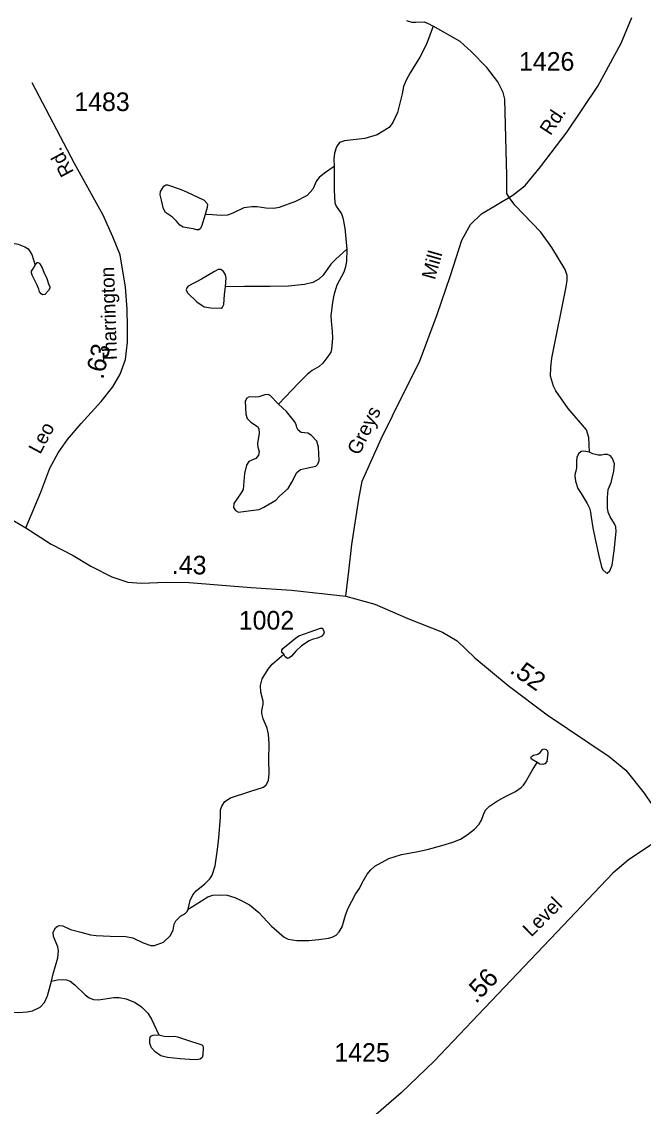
# Model space of a CAD drawing. Extents: x 2126262 to 2293712, y 749403 to 919119.
# Drawn here: x 2237836 to 2242012, y 859625 to 866913 of the extents above; entities that cross this region are included whole.
import ezdxf

# ---------------------------------------------------------------- set-up
doc = ezdxf.new("R2010")
doc.units = 0
for name, color, linetype in [('Exist Hydrographic Misc Water Feature', 7, 'Continuous'), ('Exist Hydrographic Pond Under 1500 Sq Ft', 7, 'Continuous'), ('Exist Road Secondary Mileage Hundredths English Label', 7, 'Continuous'), ('Exist Road Secondary Type 51 Attributed', 7, 'Continuous'), ('Exist Road Secondary Type 51 Label', 7, 'Continuous'), ('Exist Road Secondary Type 51 Number Label', 7, 'Continuous')]:
    doc.layers.add(name, color=color, linetype=linetype)

msp = doc.modelspace()

# ---------------------------------------------------------------- linework, layer by layer
at = {"layer": 'Exist Hydrographic Misc Water Feature'}
for points in [[(2240599.2, 866882.3), (2240555.3, 866761.3), (2240510.5, 866673.3), (2240445.5, 866568.6), (2240418.2, 866520.5), (2240400.7, 866477.8), (2240390.9, 866428.6), (2240361.4, 866301.8), (2240329.7, 866236.2), (2240305.6, 866201.2), (2240224.8, 866152.6), (2240141.7, 866128.5), (2240004, 866113.2), (2239970.2, 866100.1), (2239951.6, 866072.7), (2239938.5, 866030.1), (2239933, 865988.5), (2239934.1, 865940.4)], [(2240420, 866921.6), (2240457.2, 866908.5), (2240484.5, 866908.5), (2240539.1, 866910.7), (2240566.5, 866899.8), (2240599.2, 866882.3)], [(2241323.9, 865499.6), (2241148.8, 865680.7), (2241112.3, 865729), (2241094.4, 865758.7), (2241094.6, 865876.8), (2241085.2, 866219.9), (2241082.6, 866392.9), (2241070.8, 866437), (2241034.2, 866508.8), (2240960.9, 866603.9), (2240856, 866713.2), (2240781.7, 866778.8), (2240599.2, 866882.3)], [(2239934.1, 865940.4), (2239869.9, 865893.9), (2239833.9, 865866.5), (2239816.4, 865843.6), (2239792.4, 865786.7), (2239754.1, 865745.2), (2239674.4, 865704.7), (2239566.2, 865664.3), (2239529, 865657.7), (2239476.6, 865658.8), (2239418.2, 865668.6), (2239381.1, 865669.7), (2239327.5, 865663.2), (2239255.4, 865626), (2239219.3, 865612.9), (2239176.7, 865610.7), (2239118.8, 865614), (2239069.6, 865618.3)], [(2239934.1, 865940.4), (2239935.3, 865781.4), (2239940.7, 865695.5), (2239948.4, 865673.7), (2239984.5, 865622.3), (2239994.3, 865596), (2240006.3, 865526), (2240019.4, 865383.3)], [(2237510.9, 865585.7), (2237536.8, 865542.3), (2237556.5, 865517.2), (2237575.1, 865496.4), (2237596.9, 865474.5), (2237627.5, 865457), (2237673.4, 865438.4), (2237704, 865430.8), (2237776.1, 865424.2), (2237812.2, 865417.7), (2237857, 865400.2), (2237878.8, 865386), (2237888.7, 865373.9), (2237904, 865348.8), (2237928, 865276.6)], [(2241651, 864019.8), (2241646.7, 864119.7), (2241629.3, 864169.7), (2241507.7, 864313), (2241424.8, 864431.4), (2241407.3, 864463.1), (2241389.2, 864530.7), (2241390, 864589.2), (2241397.6, 864651.5), (2241493.2, 865130.6), (2241501.1, 865176.9), (2241500.2, 865208.3), (2241485.8, 865246.8), (2241396.8, 865395.2), (2241323.9, 865499.6)], [(2240019.4, 865383.3), (2239944, 865315.5), (2239913.4, 865283.8), (2239862.1, 865210.5), (2239832.6, 865183.2), (2239791, 865161.3), (2239736.4, 865146), (2239628.2, 865135.1), (2239506.4, 865134), (2239332.6, 865134), (2239205.9, 865130.7)], [(2240019.4, 865383.3), (2240017.9, 865303.8), (2240012.4, 865266.6), (2240000.4, 865230.5), (2239953.4, 865141.9), (2239933.7, 865074.2), (2239923.9, 865028.2), (2239913, 864937.2), (2239914.1, 864902.2), (2239922.8, 864832.2), (2239923.9, 864786.3), (2239917.4, 864713), (2239911.9, 864691.2), (2239899.9, 864671.5), (2239859.4, 864619), (2239835.4, 864596), (2239788.4, 864569.1), (2239753.4, 864542.9), (2239696.6, 864484.9), (2239562.2, 864343.9)], [(2238954.1, 860948.7), (2238967.1, 861008.1), (2238985.3, 861045.8), (2239008.4, 861073.8), (2239066.8, 861120), (2239100.8, 861152.8), (2239116.6, 861178.4), (2239136, 861241.6), (2239151.8, 861351), (2239160.3, 861428.8), (2239172.5, 861567.9), (2239172.5, 861616.6), (2239179.8, 861642.1), (2239200.4, 861672.5), (2239239.3, 861698), (2239368.1, 861740.6), (2239460.5, 861770.4), (2239478.7, 861786.2), (2239493.3, 861815.4), (2239498.1, 861861.6), (2239495.7, 861954), (2239499.4, 862059.8), (2239494.5, 862126), (2239484.8, 862164.9), (2239458, 862229.4), (2239448.3, 862264.6), (2239449.5, 862281.7), (2239458, 862327.9), (2239458, 862347.3), (2239443.5, 862406.9), (2239439.8, 862453.1), (2239450.8, 862496.9), (2239490.9, 862561.3), (2239518.8, 862596.1), (2239596.6, 862664.2)], [(2238954.1, 860948.7), (2239001.8, 860979.1), (2239085.6, 861033.8), (2239120.8, 861044.7), (2239171.9, 861047.2), (2239216.8, 861043.5), (2239269.1, 861028.9), (2239311.6, 861008.3), (2239366.3, 860977.9), (2239428.3, 860928), (2239513.3, 860835.6), (2239599, 860762.7), (2239625.7, 860749.3), (2239684.1, 860739.6), (2239765.5, 860739.6), (2239832.3, 860745.6), (2239896.7, 860755.4), (2239922.2, 860761.4), (2239949, 860774.8), (2239969.6, 860796.7), (2239987.9, 860832), (2240011, 860909.8), (2240029.2, 860957.2), (2240077.8, 861050.8), (2240105.7, 861088.5), (2240124, 861126.2), (2240156.8, 861184.6), (2240181.1, 861213.7), (2240209, 861239.3), (2240303.1, 861289.6), (2240388.1, 861317.6), (2240499.9, 861338.3), (2240568, 861352.8), (2240659.1, 861377.2), (2240733.3, 861399), (2240783.1, 861420.9), (2240828, 861448.9), (2240877.9, 861487.8), (2240909.5, 861521.8), (2240924, 861547.4), (2240938.6, 861585.1), (2240952.7, 861616.1), (2240978.2, 861642.8), (2241032.9, 861676.9), (2241085.2, 861706.1), (2241153.2, 861741.3), (2241190.9, 861768.1), (2241206.5, 861782.3), (2241220.6, 861802.9), (2241265.1, 861881.1), (2241297.7, 861934.4)], [(2238036.1, 860466.1), (2238048.2, 860516.3), (2238078.6, 860623.3), (2238083.5, 860669), (2238079.8, 860695.8), (2238050.6, 860766.3), (2238048.2, 860794.3), (2238062.8, 860824.7), (2238076.2, 860835.6), (2238090.7, 860839.3), (2238112.6, 860836.8), (2238164.9, 860813.7), (2238232.9, 860795.5), (2238298.5, 860777.2), (2238337.4, 860772.4), (2238429.8, 860768.7), (2238534.9, 860765.1), (2238582.3, 860757.8), (2238652.8, 860723.8), (2238703.8, 860706.7), (2238728.1, 860706.7), (2238788.9, 860728.6), (2238832.6, 860770), (2238853.3, 860808.9), (2238860.6, 860849), (2238871.5, 860872.1), (2238903.1, 860903.7), (2238923.7, 860913.4), (2238937.1, 860921.9), (2238946.8, 860934.1), (2238954.1, 860948.7)], [(2237700.7, 860260.6), (2237812.5, 860255.7), (2237873.2, 860259.4), (2237909.7, 860266.7), (2237960.7, 860291), (2237988.7, 860322.6), (2238010.5, 860366.4), (2238036.1, 860466.1)], [(2238036.1, 860466.1), (2238077.4, 860475.1), (2238110.2, 860477.5), (2238136.9, 860475.1), (2238161.2, 860465.4), (2238194, 860442.3), (2238262.1, 860374.2), (2238290, 860353.5), (2238318, 860342.6), (2238349.6, 860341.4), (2238382.4, 860345), (2238455.3, 860355.9), (2238490.5, 860355.9), (2238537.9, 860347.4), (2238598.1, 860323.5), (2238640.6, 860294.3), (2238684.4, 860250.5), (2238708.7, 860211.6), (2238758.5, 860105.8)], [(2238758.5, 860105.8), (2238792.5, 860096.1), (2238824.1, 860093.7), (2238861.8, 860096.1), (2238882.4, 860092.5), (2238944.4, 860071.8), (2239045.3, 860037.8), (2239052.6, 860030.5), (2239056.2, 860019.5), (2239053.8, 859969.7), (2239048.9, 859953.9), (2239035.5, 859941.7), (2239007.6, 859936.8), (2238962.6, 859939.3), (2238900.7, 859945.3), (2238816.8, 859952.6), (2238770.6, 859963.6), (2238733, 859990.3), (2238708.7, 860017.1), (2238697.7, 860047.5), (2238696.5, 860076.7), (2238702.6, 860096.1), (2238719.6, 860103.4), (2238758.5, 860105.8)]]:
    msp.add_lwpolyline(points, dxfattribs=at)
for points in [[(2239069.6, 865618.3), (2239043.6, 865537.5), (2239034.9, 865521.1), (2239026.1, 865514.6), (2239013, 865513.5), (2238987.9, 865520), (2238921.2, 865533.2), (2238898.3, 865545.2), (2238875.3, 865573.6), (2238849.1, 865599.9), (2238803.2, 865631.6), (2238787.9, 865654.5), (2238775.9, 865712.5), (2238766.1, 865748.6), (2238769.3, 865771.5), (2238790.1, 865808.7), (2238804.3, 865817.4), (2238816.3, 865817.4), (2238900.5, 865787.9), (2238944.2, 865769.3), (2239062.2, 865712.5), (2239080.8, 865692.8), (2239084, 865684), (2239083, 865664.4)], [(2237928, 865276.6), (2237941.1, 865294.4), (2237945.5, 865295.5), (2237952.1, 865293.3), (2237958.6, 865285.7), (2237975, 865259.4), (2237985.9, 865229.9), (2238004.5, 865186.2), (2238016.5, 865152.3), (2238025.3, 865131.5), (2238025.3, 865121.7), (2238015.4, 865107.5), (2237991.4, 865080.1), (2237979.4, 865076.9), (2237966.3, 865083.4), (2237956.4, 865097.6), (2237951, 865116.2), (2237940, 865141.4), (2237907.3, 865210.2), (2237901.8, 865225.6), (2237902.9, 865237.6), (2237914.9, 865257.3)], [(2239205.9, 865130.7), (2239210.4, 865192.2), (2239204.9, 865213), (2239191.8, 865234.9), (2239174.3, 865246.9), (2239155.7, 865246.9), (2239130.6, 865234.9), (2239043.2, 865182.4), (2238953.6, 865135.4), (2238944.8, 865124.5), (2238941.5, 865111.3), (2238950.3, 865091.7), (2239013.7, 865030.4), (2239061.7, 864997.6), (2239107.6, 864990), (2239175.4, 864987.8), (2239184.1, 864994.3), (2239194, 865011.8), (2239199.4, 865080.7)], [(2239596.6, 862664.2), (2239584.1, 862675.1), (2239584.1, 862689.7), (2239591.4, 862700.6), (2239637.5, 862739.5), (2239675.2, 862771.2), (2239698.3, 862785.8), (2239773.6, 862813.7), (2239842.9, 862838), (2239853.8, 862836.8), (2239862.3, 862828.3), (2239867.2, 862811.3), (2239863.5, 862796.7), (2239851.4, 862784.5), (2239823.4, 862771.2), (2239787, 862762.7), (2239767.6, 862751.7), (2239716.5, 862718.9), (2239677.6, 862683.6), (2239648.5, 862649.6), (2239630.2, 862636.2), (2239621.7, 862635), (2239607.1, 862645.9)], [(2241297.7, 861934.4), (2241260.8, 861957.2), (2241256.4, 861965.9), (2241260.8, 861976.7), (2241273.8, 861985.4), (2241304.2, 861991.9), (2241319.4, 862001.7), (2241334.6, 862022.3), (2241344.4, 862026.7), (2241359.6, 862023.4), (2241368.2, 862013.7), (2241370.4, 861998.5), (2241362.8, 861943.1), (2241349.8, 861926.8), (2241335.7, 861921.3), (2241316.1, 861924.6)]]:
    msp.add_lwpolyline(points, close=True, dxfattribs=at)
at = {"layer": 'Exist Hydrographic Pond Under 1500 Sq Ft'}
for points in [[(2239562.2, 864343.9), (2239506, 864402.1), (2239493, 864408.6), (2239469.1, 864406.5), (2239430, 864391.3), (2239406.1, 864389.1), (2239364.9, 864391.3), (2239347.5, 864382.6), (2239336.7, 864363), (2239341, 864276.1), (2239351.9, 864245.7), (2239375.7, 864221.8), (2239419.2, 864193.6), (2239430, 864176.2), (2239432.2, 864148), (2239421.3, 864078.4), (2239423.5, 864054.5), (2239432.2, 864024.1), (2239427.8, 864000.2), (2239408.3, 863978.5), (2239362.7, 863956.8), (2239345.3, 863932.9), (2239332.3, 863876.4), (2239323.6, 863770), (2239310.6, 863748.2), (2239260.7, 863674.4), (2239258.5, 863648.3), (2239271.5, 863628.8), (2239293.2, 863617.9), (2239341, 863624.4), (2239432.2, 863635.3), (2239462.6, 863650.5), (2239542.9, 863698.3), (2239569, 863724.4), (2239625.4, 863776.5), (2239651.5, 863819.9), (2239684, 863882.9), (2239710.1, 863904.7), (2239749.2, 863913.3), (2239812.1, 863926.4), (2239825.2, 863939.4), (2239833.8, 863963.3), (2239829.5, 864054.5), (2239818.6, 864093.6), (2239783.9, 864132.7), (2239757.9, 864148), (2239714.4, 864152.3), (2239692.7, 864167.5), (2239684, 864187.1), (2239679.7, 864206.6), (2239668.8, 864226.2), (2239614.6, 864293.5)], [(2241651, 864019.8), (2241612.5, 864026.3), (2241595.1, 864024.1), (2241576.7, 864008.9), (2241565.8, 863983.9), (2241562.6, 863960), (2241563.6, 863915.5), (2241559.3, 863893.8), (2241553.9, 863879.7), (2241552.8, 863863.4), (2241557.1, 863826.5), (2241572.3, 863776.5), (2241594, 863741.7), (2241634.2, 863675.5), (2241649.4, 863645.1), (2241657, 863616.8), (2241662.4, 863583.2), (2241672.2, 863511), (2241688.5, 863436.1), (2241712.4, 863324.2), (2241729.7, 863250.4), (2241740.6, 863230.8), (2241761.2, 863209.1), (2241769.9, 863206.9), (2241786.2, 863223.2), (2241802.5, 863261.2), (2241816.6, 863356.8), (2241829.6, 863488.2), (2241827.4, 863518.6), (2241818.7, 863538.2), (2241788.3, 863584.9), (2241776.4, 863616.4), (2241772.1, 863645.7), (2241771, 863716.7), (2241776.4, 863768.9), (2241795.9, 863815.6), (2241814.4, 863892.7), (2241817.7, 863941.6), (2241805.7, 863978.5), (2241791.6, 863995.9), (2241771, 864005.7), (2241750.3, 864004.6), (2241729.7, 864000.2), (2241709.1, 864000.2), (2241673.3, 864008.9)]]:
    msp.add_lwpolyline(points, close=True, dxfattribs=at)
at = {"layer": 'Exist Road Secondary Type 51 Attributed'}
for points in [[(2240014.4, 863053.5), (2240034.6, 863220.3), (2240054.1, 863400.8), (2240101.5, 863705.1), (2240123.9, 863825.1), (2240252, 864109.1), (2240402.7, 864419), (2240508.1, 864626.5), (2240628.1, 864944.7), (2240715.9, 865206.4), (2240791.9, 865445.8), (2240850.4, 865550.5), (2240924.4, 865621.6), (2241136.3, 865747.3), (2241217.2, 865811.5), (2241321.1, 865937.8), (2241499.6, 866173.7), (2241706.8, 866478.7), (2241863.6, 866768.3), (2241934.8, 866940)], [(2237865.3, 863511.2), (2237965.7, 863751.3), (2238024.3, 863913.2), (2238082.5, 864015.4), (2238143.9, 864104.7), (2238235.9, 864213.6), (2238369.5, 864360.6), (2238447.6, 864458.3), (2238497.8, 864544.8), (2238534.1, 864642.5), (2238548, 864759.8), (2238548, 864863.1), (2238545.2, 864980.3), (2238534.1, 865128.3), (2238497.8, 865347.4), (2238447.6, 865467.5), (2238383.5, 865612.6), (2238191.4, 865960.4), (2237907, 866501.1)], [(2236041.8, 864298.8), (2236255, 864178.7), (2236587.3, 863970.8), (2236655.6, 863935.9), (2236846.8, 863882.9), (2237040.7, 863854.9), (2237220.6, 863814.4), (2237388, 863769.8), (2237711.6, 863602.2), (2237865.3, 863511.2)], [(2237865.3, 863511.2), (2238033.9, 863402.6), (2238181.7, 863327.2), (2238301.7, 863254.6), (2238441.2, 863182), (2238549.3, 863146.4), (2238640, 863140.8), (2238806, 863146.4), (2238960.8, 863145), (2239378.6, 863110.8), (2239647.9, 863094), (2240014.4, 863053.5)], [(2240014.4, 863053.5), (2240208.6, 862998.1), (2240429, 862903.1), (2240663.4, 862811), (2240761, 862752.4), (2240880, 862638.7), (2241103.2, 862451.6), (2241365.5, 862256.2), (2241782.9, 861975.2), (2241894.5, 861883.1), (2242018, 861728.8), (2242069.6, 861653.4), (2242136.6, 861559.9), (2242206.3, 861457.9)], [(2242206.3, 861457.9), (2242100.4, 861406.4), (2241910, 861280), (2241806.7, 861190.7), (2241474, 860840.9), (2240947.4, 860287.4), (2240606.4, 859929.2), (2240384.6, 859715.6), (2240050.5, 859424.5)]]:
    msp.add_lwpolyline(points, dxfattribs=at)

# ---------------------------------------------------------------- texts
at = {"layer": 'Exist Road Secondary Mileage Hundredths English Label'}
for s, rotation, p in [('.63', 77.56129, (2238383.4, 864505.2)), ('.43', 358.98297, (2238844.2, 863202.7)), ('.52', 325.02862, (2241107.7, 862542.8)), ('.56', 46.98225, (2240888.1, 860310.6))]:
    msp.add_text(s, height=125, rotation=rotation, dxfattribs=at).set_placement(p)
at = {"layer": 'Exist Road Secondary Type 51 Label'}
for s, rotation, p in [('Rd.', 56.54261, (2241388.1, 866142.6)), ('Rd.', 118.52746, (2238189.8, 865903.1)), ('Mill', 74.227, (2240611.8, 865174.1)), ('Tharrington', 91.82334, (2238477.6, 864617.6)), ('Greys', 63.90583, (2240102.9, 863994)), ('Leo', 61.89148, (2237960.4, 864001.4)), ('Level', 44.84046, (2241258.9, 860758.6))]:
    msp.add_text(s, height=95, rotation=rotation, dxfattribs=at).set_placement(p)
at = {"layer": 'Exist Road Secondary Type 51 Number Label'}
for s, p in [('1426', (2241176.6, 866583.6)), ('1483', (2238189.9, 866312.5)), ('1002', (2239294.6, 862828.5)), ('1425', (2239936.7, 859924.5))]:
    msp.add_text(s, height=125, dxfattribs=at).set_placement(p)

doc.saveas('drawing.dxf')
